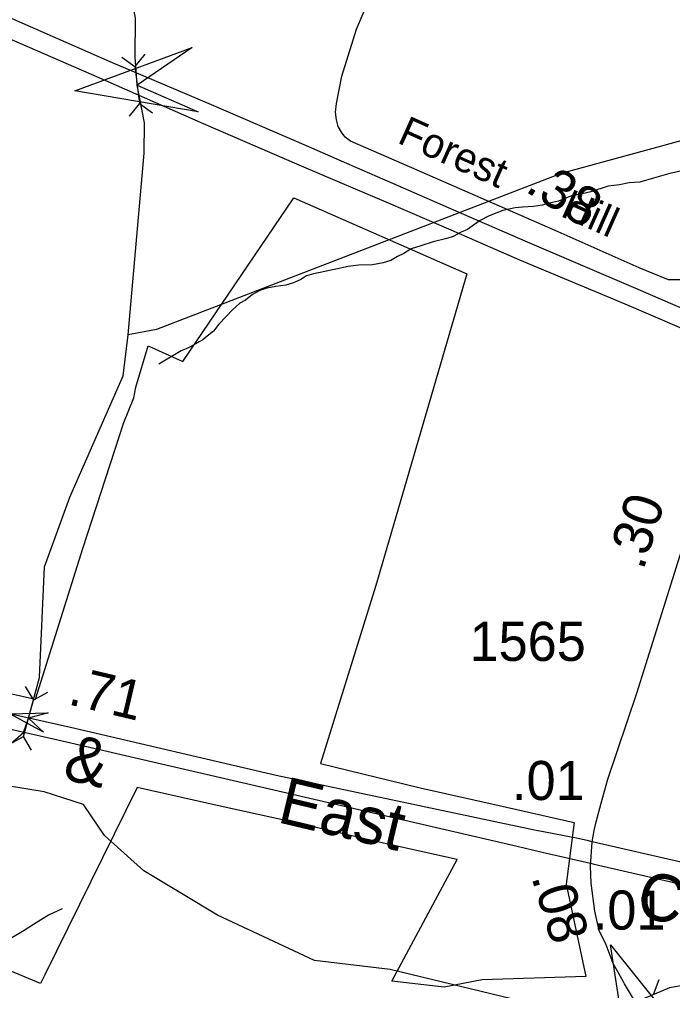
# Model space of a CAD drawing. Extents: x 2206922 to 2357709, y 510027 to 673830.
# Drawn here: x 2311623 to 2313711, y 595969 to 599074 of the extents above; entities that cross this region are included whole.
import ezdxf

# ---------------------------------------------------------------- set-up
doc = ezdxf.new("R2010")
doc.units = 0
for name, color, linetype in [('Exist Boundary Political City Limit New', 7, 'Continuous'), ('Exist Hydrographic Creek Single Shore', 7, 'Continuous'), ('Exist Hydrographic Misc Water Feature', 7, 'Continuous'), ('Exist Railroad Mainline', 7, 'Continuous'), ('Exist Railroad Mainline Label', 7, 'Continuous'), ('Exist Road Non-System Type 51', 7, 'Continuous'), ('Exist Road Non-System Type 51 Label', 7, 'Continuous'), ('Exist Road Primary US Divided Attributed', 7, 'Continuous'), ('Exist Road Primary US Service Attributed', 7, 'Continuous'), ('Exist Road Secondary Mileage Hundredths English Label', 7, 'Continuous'), ('Exist Road Secondary Structure Culvert Attributed CELL', 7, 'Continuous'), ('Exist Road Secondary Structure Culvert CELL', 7, 'Continuous'), ('Exist Road Secondary Structure Pipe CELL', 7, 'Continuous'), ('Exist Road Secondary Structure Standard Bridge Attributed CELL', 7, 'Continuous'), ('Exist Road Secondary Type 51 Attributed', 7, 'Continuous'), ('Exist Road Secondary Type 51 Number Label', 7, 'Continuous'), ('Exist Road Secondary Type 51 Undivided 4 Lane Attributed', 7, 'Continuous'), ('Map Preparation Boundary City Limit Buffer Line', 7, 'Continuous')]:
    doc.layers.add(name, color=color, linetype=linetype)

msp = doc.modelspace()

# ---------------------------------------------------------------- linework, layer by layer
at = {"layer": 'Exist Boundary Political City Limit New'}
for points in [[(2310986.5, 597054.6), (2311674, 596900.6), (2311825.5, 597382.6), (2311956.2, 597785.6), (2311988.8, 597864.2), (2311995, 597898.1), (2312034.2, 598030), (2312145.5, 597980.4), (2312500, 598504), (2313053.2, 598260.7)], [(2313053.2, 598260.7), (2312762.2, 597264.4), (2312585.8, 596694.5), (2312856, 596628.6), (2312904, 596617.5), (2313157.2, 596560.2), (2313396.5, 596506), (2313371.5, 596309.5), (2313433.8, 596013.4), (2313102.8, 596002.7), (2312980.8, 595979.8), (2312813.8, 595998.7), (2313023, 596387.9), (2312777.8, 596442.3), (2312507.5, 596504.9), (2312265, 596558.9), (2311999.5, 596617.9), (2311704.2, 596019.5), (2311690, 595991.1), (2311443.8, 596094.2)]]:
    msp.add_lwpolyline(points, dxfattribs=at)
at = {"layer": 'Exist Hydrographic Creek Single Shore'}
for points in [[(2311970.2, 598065.9), (2312022.2, 598646.5), (2312023.3, 598743.8), (2311999.3, 598863.9), (2311992.5, 598954.3), (2311993.6, 599079), (2311922.3, 599422.6), (2311990.9, 599754.9)], [(2311418.2, 596662.1), (2311594.6, 596758.1), (2311635.7, 596793.6), (2311651.7, 596839.4), (2311687.2, 596969.8), (2311703.3, 597323.4), (2311784.3, 597546.5), (2311954.2, 597934.1), (2311970.2, 598065.9)]]:
    msp.add_lwpolyline(points, dxfattribs=at)
at = {"layer": 'Exist Hydrographic Misc Water Feature'}
for points in [[(2317861.2, 597021.1), (2317660.2, 597118), (2317276.2, 597240.2), (2316850.3, 597367.4), (2316356.3, 597564.1), (2316038.3, 597708.7), (2315488.3, 597778.3), (2315378.2, 597846.1), (2315193.2, 598015.8), (2314991.3, 598257.1), (2314898.2, 598397.7), (2314746.2, 598578.6), (2314612.1, 598678.2), (2314253.3, 598765.4), (2314019.1, 598762.5), (2313355.2, 598581.4), (2312061.1, 598082.8), (2311970.2, 598065.9)], [(2313746.6, 598591.4), (2313702.9, 598581), (2313650.6, 598566.2), (2313607, 598554.1), (2313572.9, 598551.5), (2313541.3, 598545.3), (2313505.3, 598540.6), (2313449.5, 598522.2), (2313421.8, 598515.9), (2313388, 598509.6), (2313346.1, 598493.2), (2313317.8, 598486.8), (2313293.8, 598480.3), (2313266.4, 598476), (2313231.9, 598473.8), (2313208.3, 598471.7), (2313168.2, 598463.2), (2313140.5, 598452.8), (2313122.6, 598444.5), (2313096.4, 598430.6), (2313074.9, 598416.4), (2313055.2, 598401.9), (2313035.5, 598393.5), (2313009.2, 598379.6), (2312989.1, 598373.4), (2312945.3, 598362.9), (2312905.9, 598350.2), (2312875.7, 598340.1), (2312852, 598325.8), (2312832.1, 598315.5), (2312810.1, 598303.4), (2312786.1, 598295.2), (2312752.3, 598288.9), (2312708.4, 598288.3), (2312674.2, 598284.1), (2312634.6, 598275.4), (2312614.7, 598271.5), (2312584.4, 598265.1), (2312562.8, 598260.7), (2312540.9, 598254.6), (2312522.9, 598242.4), (2312499.5, 598232.1), (2312475.1, 598224), (2312442.9, 598219.5), (2312413.4, 598215.1), (2312391.6, 598207), (2312367.8, 598194.8), (2312346.1, 598176.5), (2312327.8, 598166.3), (2312304.5, 598145.9), (2312284.2, 598123.8), (2312260.6, 598099.8), (2312243, 598077.3), (2312223.3, 598061.2), (2312209.3, 598049.1), (2312197.6, 598043.2), (2312173.6, 598028.9), (2312155.6, 598020.7), (2312139.6, 598014.2), (2312068.5, 597971.8)], [(2313358.8, 595903.4), (2312808.3, 596035.7), (2312566.1, 596065.3), (2312256.1, 596210.4), (2312021.1, 596351.8), (2311895.2, 596464.9), (2311828.1, 596563.9), (2311702.2, 596604.7), (2311460.1, 596644.1)], [(2314267.2, 595891.3), (2314183.2, 595983.1), (2314124.1, 596023.4), (2313781.9, 595991.5), (2313701.9, 595977.8), (2313593.2, 595932.1)]]:
    msp.add_lwpolyline(points, dxfattribs=at)
at = {"layer": 'Exist Railroad Mainline'}
for points in [[(2304294.9, 598418.8), (2304538, 598363.6), (2304748.3, 598321.9), (2304960.9, 598270.3), (2305950.6, 598053.5), (2306429.5, 597948.6), (2306491.6, 597935), (2306716.2, 597886.4), (2307180.2, 597785.8), (2308144.5, 597577), (2309648, 597246.1), (2309708.2, 597232.8), (2310214.4, 597121.4), (2311623.2, 596798.7), (2311745.3, 596770.1), (2313214.2, 596430), (2313294.1, 596411.6), (2313449.1, 596375.8)], [(2313449.1, 596375.8), (2313460.5, 596373.2), (2313859.4, 596281.1), (2314422.6, 596151.3), (2314705.2, 596084.3), (2314925.7, 596012.8), (2315132.4, 595946.9), (2315238.8, 595910)]]:
    msp.add_lwpolyline(points, dxfattribs=at)
at = {"layer": 'Exist Road Non-System Type 51'}
for points in [[(2311759.2, 596230.5), (2311715.4, 596210.1), (2311667.8, 596180)], [(2311667.8, 596180), (2311638, 596161.2), (2311558.4, 596114.3), (2311550.1, 596107.1)]]:
    msp.add_lwpolyline(points, dxfattribs=at)
at = {"layer": 'Exist Road Primary US Divided Attributed'}
for points in [[(2313958.7, 598054.9), (2313837.5, 598108.5), (2313593.3, 598213.7), (2313247.5, 598362.2), (2313011.5, 598463.9), (2312816.4, 598549.2), (2312669.2, 598613.5), (2312540.7, 598669.6), (2312237, 598800.5), (2311913.4, 598938.4), (2311561.6, 599093.1), (2311135.2, 599275.7), (2310655.1, 599484.4), (2310330, 599625.6), (2310076.9, 599736.1), (2309925, 599803.7), (2309718, 599892.7), (2309636.7, 599924.9), (2309389.9, 600021.3), (2309155.2, 600116.2), (2309077.7, 600147.5)], [(2311532.4, 599037.9), (2311869, 598891.7), (2312210.1, 598740.9), (2312516.2, 598608.8), (2312654, 598550.4), (2312794.2, 598490.8), (2313002.2, 598400.7), (2313221.8, 598304.9), (2313571.1, 598158.8), (2313801.3, 598060.6), (2313942, 597994.6)]]:
    msp.add_lwpolyline(points, dxfattribs=at)
at = {"layer": 'Exist Road Primary US Service Attributed'}
msp.add_lwpolyline([(2314062.9, 598377.4), (2314042.7, 598386.1), (2314016.7, 598391.8), (2313982.8, 598387.5), (2313955.8, 598378.7), (2313918.6, 598354.9), (2313847.4, 598306.4), (2313800.9, 598272.3), (2313767.9, 598250.6), (2313733.8, 598241.3), (2313697.7, 598241.3), (2313604.1, 598279.3), (2313345, 598394.4), (2312894.4, 598591.5), (2312681.8, 598684.5), (2312664.5, 598697.5), (2312652.8, 598713.4), (2312641.8, 598732), (2312636.3, 598752.6), (2312633.6, 598777.4), (2312637, 598805), (2312654.1, 598892.8), (2312700.4, 599043.3), (2312743.3, 599143.7)], dxfattribs=at)
at = {"layer": 'Exist Road Secondary Structure Culvert Attributed CELL'}
for points in [[(2312194.5, 598778), (2311800.2, 598845.5), (2312175.3, 598984.2), (2311999.3, 598863.9)], [(2313573.5, 595719.8), (2313512.7, 596115.1), (2313763, 595803.1), (2313593.2, 595932.1)]]:
    msp.add_lwpolyline(points, close=True, dxfattribs=at)
at = {"layer": 'Exist Road Secondary Structure Culvert CELL'}
for p, q in [((2312023.4, 598963.3), (2311991.4, 598923.9)), ((2311950.3, 598953.7), (2311991.4, 598923.9)), ((2311991.4, 598923.9), (2312007.2, 598804)), ((2311975.2, 598764.6), (2312007.2, 598804)), ((2312048.3, 598774.2), (2312007.2, 598804)), ((2311641.4, 596941.1), (2311667.7, 596897.7)), ((2311712.5, 596921.6), (2311667.7, 596897.7)), ((2311635.7, 596781.1), (2311667.7, 596897.7)), ((2311590.9, 596757.1), (2311635.7, 596781.1)), ((2311662, 596737.6), (2311635.7, 596781.1))]:
    msp.add_line(p, q, dxfattribs=at)
at = {"layer": 'Exist Road Secondary Structure Pipe CELL'}
msp.add_line((2313667.1, 596002.8), (2313649, 595955.3), dxfattribs=at)
at = {"layer": 'Exist Road Secondary Structure Standard Bridge Attributed CELL'}
msp.add_lwpolyline([(2311699.7, 596795.5), (2311592.4, 596853.5), (2311714.3, 596856.9), (2311651.7, 596839.4)], close=True, dxfattribs=at)
at = {"layer": 'Exist Road Secondary Type 51 Attributed'}
for points in [[(2313453.6, 596444.6), (2313441.9, 596447.2), (2313409.2, 596454.7), (2313281.5, 596479.7), (2313269.6, 596482), (2312443.7, 596656.6), (2311786.4, 596810.2), (2311551.8, 596862.6)], [(2313605.3, 595910), (2313557.7, 595989.8), (2313554, 595996.4), (2313521.2, 596055.7), (2313498.8, 596114.5), (2313476.4, 596160.8), (2313462.4, 596222.4), (2313451.2, 596312.1), (2313448.4, 596366.7), (2313453.6, 596444.6)], [(2314669.1, 596139.9), (2314592.9, 596154.8), (2314382.3, 596217.3), (2313961.1, 596328.4), (2313453.6, 596444.6)]]:
    msp.add_lwpolyline(points, dxfattribs=at)
at = {"layer": 'Exist Road Secondary Type 51 Undivided 4 Lane Attributed'}
msp.add_lwpolyline([(2313453.6, 596444.6), (2313460.3, 596480.2), (2313467.3, 596508.3), (2313482.7, 596568.5), (2313504.4, 596644.2), (2313596.9, 596920.2), (2313741.1, 597378.3), (2313825.8, 597641.8), (2313920.7, 597930), (2313942, 597994.6)], dxfattribs=at)
at = {"layer": 'Map Preparation Boundary City Limit Buffer Line'}
for points in [[(2310986.5, 597054.6), (2311674, 596900.6), (2311825.5, 597382.6), (2311956.2, 597785.6), (2311988.8, 597864.2), (2311995, 597898.1), (2312034.2, 598030), (2312145.5, 597980.4), (2312500, 598504), (2313053.2, 598260.7)], [(2313053.2, 598260.7), (2312762.2, 597264.4), (2312585.8, 596694.5), (2312856, 596628.6), (2312904, 596617.5), (2313157.2, 596560.2), (2313396.5, 596506), (2313371.5, 596309.5), (2313433.8, 596013.4), (2313102.8, 596002.7), (2312980.8, 595979.8), (2312813.8, 595998.7), (2313023, 596387.9), (2312777.8, 596442.3), (2312507.5, 596504.9), (2312265, 596558.9), (2311999.5, 596617.9), (2311704.2, 596019.5), (2311690, 595991.1), (2311443.8, 596094.2)]]:
    msp.add_lwpolyline(points, dxfattribs=at)

# ---------------------------------------------------------------- texts
at = {"layer": 'Exist Railroad Mainline Label'}
for s, rotation, p in [('&', 346.7039, (2311757.4, 596646.5)), ('East', 346.6469, (2312443.5, 596508)), ('Carolina', 347.952, (2313589.1, 596207.9))]:
    msp.add_text(s, height=150, rotation=rotation, dxfattribs=at).set_placement(p)
at = {"layer": 'Exist Road Non-System Type 51 Label'}
for s, rotation, p in [('Forest', 335.7887, (2312827.5, 598681)), ('Hill', 336.0475, (2313349.2, 598446.4))]:
    msp.add_text(s, height=95, rotation=rotation, dxfattribs=at).set_placement(p)
at = {"layer": 'Exist Road Secondary Mileage Hundredths English Label'}
for s, rotation, p in [('.38', 327.755, (2313236.1, 598526.4)), ('.30', 72.3593, (2313617.4, 597309.8)), ('.71', 346.7147, (2311774.7, 596884.7)), ('.01', 359.938, (2313197.7, 596578.2)), ('.08', 287.0763, (2313259.2, 596331.9)), ('.01', 359.938, (2313456.1, 596163.9))]:
    msp.add_text(s, height=125, rotation=rotation, dxfattribs=at).set_placement(p)
at = {"layer": 'Exist Road Secondary Type 51 Number Label'}
msp.add_text('1565', height=125, dxfattribs=at).set_placement((2313062, 597022.8))

doc.saveas('drawing.dxf')
